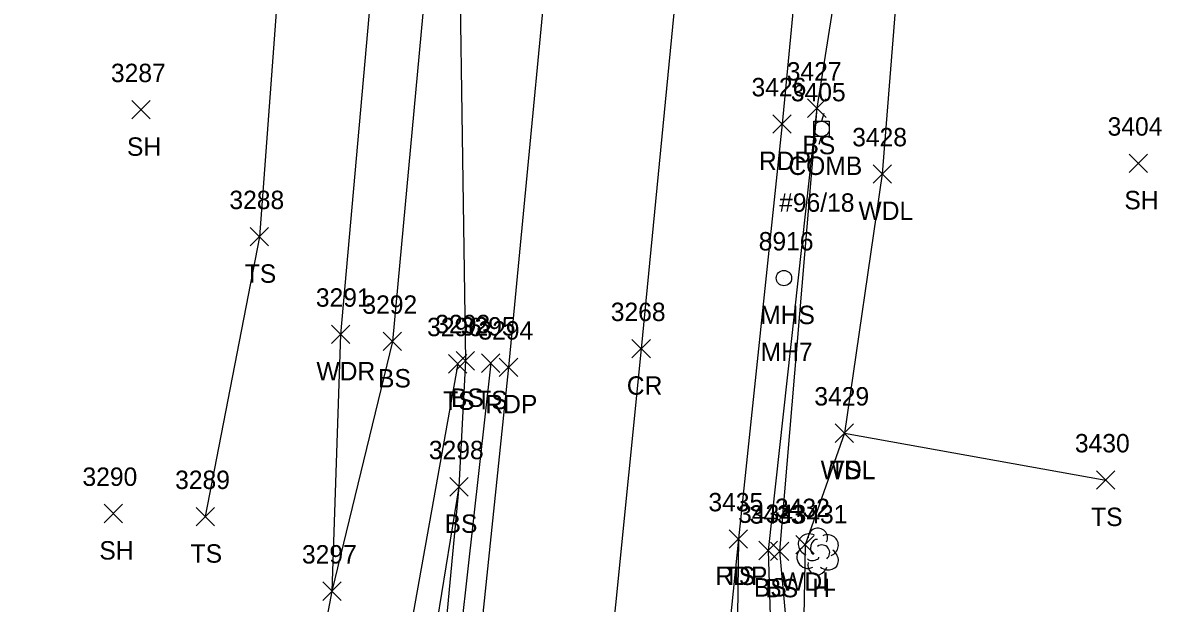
# Model space of a CAD drawing. Extents: x 1678863 to 1683592, y 407783 to 418211.
# Drawn here: x 1680318.1 to 1680442.9, y 414670.3 to 414733.3 of the extents above; entities that cross this region are included whole.
import ezdxf

# ---------------------------------------------------------------- set-up
doc = ezdxf.new("R2010")
doc.units = 0
for name, color, linetype in [('L_A', 7, 'Continuous'), ('L_I', 7, 'Continuous'), ('L_TIC', 7, 'Continuous'), ('LAWA', 7, 'Continuous'), ('LELB', 7, 'Continuous'), ('LTD', 7, 'Continuous'), ('P_A', 7, 'Continuous'), ('P_I', 7, 'Continuous'), ('P_TIC', 7, 'Continuous'), ('PET', 7, 'Continuous'), ('PRC', 7, 'Continuous'), ('U_A', 7, 'Continuous'), ('U_C', 7, 'Continuous'), ('U_I', 7, 'Continuous'), ('UP', 7, 'Continuous'), ('USMH', 7, 'Continuous')]:
    doc.layers.add(name, color=color, linetype=linetype)

msp = doc.modelspace()

# ---------------------------------------------------------------- linework, layer by layer
at = {"layer": 'L_TIC'}
for points in [[(1680329.92, 414722.87), (1680331.92, 414724.87)], [(1680331.92, 414722.87), (1680329.92, 414724.87)], [(1680403.3, 414723.04), (1680405.3, 414725.04)], [(1680405.3, 414723.04), (1680403.3, 414725.04)], [(1680403.3, 414723.04), (1680405.3, 414725.04)], [(1680405.3, 414723.04), (1680403.3, 414725.04)], [(1680410.4, 414715.9), (1680412.4, 414717.9)], [(1680412.4, 414715.9), (1680410.4, 414717.9)], [(1680438.2, 414717.06), (1680440.2, 414719.06)], [(1680440.2, 414717.06), (1680438.2, 414719.06)], [(1680342.78, 414709.08), (1680344.78, 414711.08)], [(1680344.78, 414709.08), (1680342.78, 414711.08)], [(1680351.6, 414698.48), (1680353.6, 414700.48)], [(1680353.6, 414698.48), (1680351.6, 414700.48)], [(1680357.22, 414697.71), (1680359.22, 414699.71)], [(1680359.22, 414697.71), (1680357.22, 414699.71)], [(1680364.31, 414695.28), (1680366.31, 414697.28)], [(1680366.31, 414695.28), (1680364.31, 414697.28)], [(1680365.14, 414695.6), (1680367.14, 414697.6)], [(1680367.14, 414695.6), (1680365.14, 414697.6)], [(1680367.9, 414695.35), (1680369.9, 414697.35)], [(1680369.9, 414695.35), (1680367.9, 414697.35)], [(1680406.3, 414687.75), (1680408.3, 414689.75)], [(1680408.3, 414687.75), (1680406.3, 414689.75)], [(1680406.3, 414687.75), (1680408.3, 414689.75)], [(1680408.3, 414687.75), (1680406.3, 414689.75)], [(1680434.67, 414682.66), (1680436.67, 414684.66)], [(1680436.67, 414682.66), (1680434.67, 414684.66)], [(1680364.44, 414681.92), (1680366.44, 414683.92)], [(1680366.44, 414681.92), (1680364.44, 414683.92)], [(1680364.44, 414681.92), (1680366.44, 414683.92)], [(1680366.44, 414681.92), (1680364.44, 414683.92)], [(1680326.92, 414679.02), (1680328.92, 414681.02)], [(1680328.92, 414679.02), (1680326.92, 414681.02)], [(1680336.9, 414678.68), (1680338.9, 414680.68)], [(1680338.9, 414678.68), (1680336.9, 414680.68)], [(1680394.79, 414676.26), (1680396.79, 414678.26)], [(1680396.79, 414676.26), (1680394.79, 414678.26)], [(1680398.02, 414675), (1680400.02, 414677)], [(1680400.02, 414675), (1680398.02, 414677)], [(1680399.26, 414674.92), (1680401.26, 414676.92)], [(1680401.26, 414674.92), (1680399.26, 414676.92)], [(1680402.02, 414675.63), (1680404.02, 414677.63)], [(1680404.02, 414675.63), (1680402.02, 414677.63)], [(1680350.66, 414670.59), (1680352.66, 414672.59)], [(1680352.66, 414670.59), (1680350.66, 414672.59)], [(1680350.66, 414670.59), (1680352.66, 414672.59)], [(1680352.66, 414670.59), (1680350.66, 414672.59)]]:
    msp.add_lwpolyline(points, dxfattribs=at)
at = {"layer": 'LAWA'}
for points in [[(1680346.13, 414813.09), (1680361.24, 414798.08), (1680358.15, 414762.13), (1680352.6, 414699.48), (1680351.66, 414671.59), (1680342.89, 414625.3), (1680326.29, 414594.94), (1680318.11, 414579.07)], [(1680631.22, 414748.81), (1680599.57, 414760.95), (1680549.03, 414780.72), (1680516.79, 414791.82), (1680486.46, 414799.02), (1680463.26, 414805.73), (1680421.05, 414793.75), (1680414.74, 414758.81), (1680411.4, 414716.9), (1680407.3, 414688.75), (1680403.02, 414676.63), (1680402.83, 414664.98), (1680404.53, 414653.79)]]:
    msp.add_lwpolyline(points, dxfattribs=at)
at = {"layer": 'LELB'}
for points in [[(1680364.43, 414906.77), (1680387.48, 414902.03), (1680389.89, 414894.72), (1680384.34, 414862.07), (1680378.6, 414830.99), (1680367.31, 414796.98), (1680365.18, 414762.53), (1680366.14, 414696.6), (1680365.44, 414682.92), (1680363.48, 414662.13), (1680364.15, 414652.75), (1680363.48, 414652.96)], [(1680412.63, 414818.89), (1680415.09, 414806.01), (1680412.16, 414786.48), (1680409.85, 414759.09), (1680404.3, 414724.04), (1680399.02, 414676), (1680399.71, 414653.6), (1680402.32, 414653.35)], [(1680346.13, 414813.09), (1680353.64, 414801.83), (1680347.51, 414760.37), (1680343.78, 414710.08), (1680337.9, 414679.68)], [(1680346.13, 414813.09), (1680359.33, 414806.78), (1680367.31, 414796.98), (1680358.22, 414698.71), (1680351.66, 414671.59)], [(1680404.3, 414724.04), (1680400.26, 414675.92), (1680402.32, 414653.35)], [(1680365.31, 414696.28), (1680359.36, 414662.94), (1680354.96, 414622.11), (1680352.91, 414594.29), (1680349.79, 414558.4), (1680346.87, 414517.57), (1680339.69, 414510.19), (1680319.96, 414508.09)], [(1680368.9, 414696.35), (1680365.07, 414662.04), (1680362.24, 414620.3), (1680358.93, 414593.47), (1680356.73, 414558.21), (1680353.79, 414516.76)], [(1680407.3, 414688.75), (1680435.67, 414683.66)], [(1680365.44, 414682.92), (1680362.15, 414662.64), (1680363.48, 414652.96)], [(1680395.79, 414677.26), (1680395.48, 414652.23), (1680392.09, 414616.25), (1680390.92, 414573.96), (1680393.54, 414543.92), (1680404.15, 414537.64), (1680415.65, 414535.59)]]:
    msp.add_lwpolyline(points, dxfattribs=at)
at = {"layer": 'LTD'}
msp.add_line((1680404.37, 414675.95), (1680404.37, 414675.95), dxfattribs=at)
msp.add_line((1680404.37, 414675.95), (1680404.37, 414675.95), dxfattribs=at)
msp.add_arc((1680404.41, 414677.38), 1.05, 335.5272, 180.9563, dxfattribs=at)
for centre, major_axis, ratio, start_param, end_param in [((1680403.57, 414676.61), (1.21, -0.51), 0.895232, 1.570796, 4.712389), ((1680404.16, 414676.4), (-0.208, -0.792), 0.645439, 3.141593, 6.283185), ((1680404.87, 414675.78), (-0.5, 0.667), 0.989748, 3.141593, 6.283185), ((1680405.41, 414676.53), (-1.14, -0.48), 0.949671, 1.570796, 4.712389), ((1680403.28, 414675.24), (0.58, -1.04), 0.959034, 3.141593, 6.283185), ((1680405.37, 414675.11), (-1.09, 0.79), 0.841452, 1.570796, 4.712389), ((1680404.37, 414674.45), (0.26, 1.06), 0.942809, 1.570796, 4.712389), ((1680403.91, 414675.2), (-0.625, -0.083), 0.423636, 0, 3.141593)]:
    msp.add_ellipse(centre, major_axis=major_axis, ratio=ratio, start_param=start_param, end_param=end_param, dxfattribs=at)
at = {"layer": 'P_TIC'}
for points in [[(1680399.52, 414721.33), (1680401.52, 414723.33)], [(1680401.52, 414721.33), (1680399.52, 414723.33)], [(1680384.23, 414696.92), (1680386.23, 414698.92)], [(1680386.23, 414696.92), (1680384.23, 414698.92)], [(1680369.82, 414694.91), (1680371.82, 414696.91)], [(1680371.82, 414694.91), (1680369.82, 414696.91)], [(1680394.79, 414676.26), (1680396.79, 414678.26)], [(1680396.79, 414676.26), (1680394.79, 414678.26)]]:
    msp.add_lwpolyline(points, dxfattribs=at)
at = {"layer": 'PET'}
for points in [[(1680468.22, 415214.69), (1680459.71, 415182.46), (1680453.72, 415158.31), (1680446.09, 415129.91), (1680440.19, 415107.06), (1680428.11, 415053.84), (1680423.8, 415033.84), (1680420.13, 415016.1), (1680415.53, 414995.95), (1680407.02, 414954.69), (1680401.79, 414930.3), (1680395.67, 414897.37), (1680389.91, 414860.31), (1680385.22, 414829.17), (1680382.27, 414805.05), (1680376.74, 414757.64), (1680370.82, 414695.91), (1680367.27, 414661.86), (1680363.27, 414619.85), (1680360.41, 414593.08), (1680357.32, 414558.18), (1680353.79, 414516.76), (1680349.58, 414483.99)], [(1680495.8, 415211.55), (1680487.74, 415180.8), (1680478.66, 415148.16), (1680471.94, 415120.07), (1680462.57, 415079.59), (1680454.69, 415044.69), (1680445.65, 415004.54), (1680436.54, 414962.49), (1680430.18, 414933.71), (1680423.61, 414897.47), (1680418.44, 414869.8), (1680415.44, 414847.01), (1680410.82, 414817.35), (1680406.85, 414787.83), (1680404.02, 414758.7), (1680400.52, 414722.33), (1680395.79, 414677.26), (1680393.31, 414652.78), (1680390.17, 414616.43), (1680385.57, 414569.94), (1680383.24, 414550.06), (1680381.08, 414523.52), (1680377.37, 414484.42)]]:
    msp.add_lwpolyline(points, dxfattribs=at)
at = {"layer": 'PRC'}
msp.add_lwpolyline([(1680481.59, 415211.17), (1680473.06, 415178.67), (1680464.71, 415146.4), (1680454.43, 415103.39), (1680442.46, 415051.38), (1680433.87, 415013.05), (1680427.71, 414986.46), (1680420.88, 414953.3), (1680415, 414925.91), (1680408.48, 414889.99), (1680403.43, 414856.87), (1680399.05, 414826.29), (1680394.79, 414790.7), (1680390.07, 414747.8), (1680385.23, 414697.92), (1680381.06, 414656.38), (1680376.28, 414606.57), (1680371.5, 414556.43), (1680367.38, 414511.69), (1680362.63, 414458.59)], dxfattribs=at)
at = {"layer": 'UP'}
for p, q in [((1680405.07, 414723.46), (1680404.82, 414722.62)), ((1680403.99, 414720.96), (1680403.99, 414722.62)), ((1680403.99, 414722.62), (1680405.65, 414722.62)), ((1680404.82, 414721.79), (1680404.82, 414721.79)), ((1680405.65, 414722.62), (1680405.65, 414720.96)), ((1680405.65, 414720.96), (1680403.99, 414720.96)), ((1680404.57, 414720.12), (1680404.82, 414720.96))]:
    msp.add_line(p, q, dxfattribs=at)
msp.add_circle((1680404.82, 414721.79), 0.833, dxfattribs=at)
at = {"layer": 'USMH'}
for p, q in [((1680400.73, 414705.59), (1680400.73, 414705.59)), ((1680401.57, 414705.59), (1680401.57, 414705.59))]:
    msp.add_line(p, q, dxfattribs=at)
msp.add_circle((1680400.73, 414705.59), 0.833, dxfattribs=at)

# ---------------------------------------------------------------- texts
at = {"layer": 'L_A'}
for s, p in [('SH', (1680329.4, 414718.87)), ('BS', (1680402.74, 414719.04)), ('BS', (1680402.74, 414719.04)), ('SH', (1680437.69, 414713.06)), ('WDL', (1680408.82, 414711.9)), ('TS', (1680342.19, 414705.08)), ('WDR', (1680349.97, 414694.48)), ('BS', (1680356.66, 414693.71)), ('TS', (1680363.72, 414691.28)), ('BS', (1680364.58, 414691.6)), ('TS', (1680367.31, 414691.35)), ('WDL', (1680404.72, 414683.75)), ('TS', (1680405.71, 414683.75)), ('TS', (1680434.08, 414678.66)), ('BS', (1680363.88, 414677.92)), ('BS', (1680363.88, 414677.92)), ('SH', (1680326.4, 414675.02)), ('TS', (1680336.31, 414674.68)), ('TS', (1680394.2, 414672.26)), ('BS', (1680397.46, 414671)), ('WDL', (1680400.43, 414671.63)), ('BS', (1680398.7, 414670.92)), ('H', (1680403.8, 414670.95))]:
    msp.add_text(s, height=2, dxfattribs=at).set_placement(p)
at = {"layer": 'L_I'}
for s, p in [('3287', (1680327.66, 414726.87)), ('3427', (1680401.04, 414727.04)), ('3427', (1680401.04, 414727.04)), ('3404', (1680435.87, 414721.06)), ('3428', (1680408.14, 414719.9)), ('3288', (1680340.52, 414713.08)), ('3291', (1680349.91, 414702.48)), ('3292', (1680354.96, 414701.71)), ('3296', (1680361.99, 414699.28)), ('3293', (1680362.88, 414699.6)), ('3295', (1680365.64, 414699.35)), ('3429', (1680404.03, 414691.75)), ('3429', (1680404.03, 414691.75)), ('3298', (1680362.18, 414685.92)), ('3298', (1680362.18, 414685.92)), ('3430', (1680432.32, 414686.66)), ('3290', (1680324.57, 414683.02)), ('3289', (1680334.63, 414682.68)), ('3435', (1680392.53, 414680.26)), ('3434', (1680395.76, 414679)), ('3433', (1680397, 414678.92)), ('3432', (1680399.76, 414679.63)), ('3431', (1680401.67, 414678.95)), ('3297', (1680348.4, 414674.59)), ('3297', (1680348.4, 414674.59))]:
    msp.add_text(s, height=2, dxfattribs=at).set_placement(p)
at = {"layer": 'P_A'}
for s, p in [('RDP', (1680398.01, 414717.33)), ('CR', (1680383.67, 414692.92)), ('RDP', (1680368.31, 414690.91)), ('RDP', (1680393.28, 414672.26))]:
    msp.add_text(s, height=2, dxfattribs=at).set_placement(p)
at = {"layer": 'P_I'}
for s, p in [('3426', (1680397.21, 414725.33)), ('3268', (1680381.93, 414700.92)), ('3294', (1680367.56, 414698.91)), ('3435', (1680392.53, 414680.26))]:
    msp.add_text(s, height=2, dxfattribs=at).set_placement(p)
at = {"layer": 'U_A'}
for s, p in [('COMB', (1680401.21, 414716.79)), ('MHS', (1680398.15, 414700.59))]:
    msp.add_text(s, height=2, dxfattribs=at).set_placement(p)
at = {"layer": 'U_C'}
for s, p in [('#96/18', (1680400.21, 414712.79)), ('MH7', (1680398.2, 414696.59))]:
    msp.add_text(s, height=2, dxfattribs=at).set_placement(p)
at = {"layer": 'U_I'}
for s, p in [('3405', (1680401.48, 414724.79)), ('8916', (1680397.99, 414708.59))]:
    msp.add_text(s, height=2, dxfattribs=at).set_placement(p)

doc.saveas('drawing.dxf')
